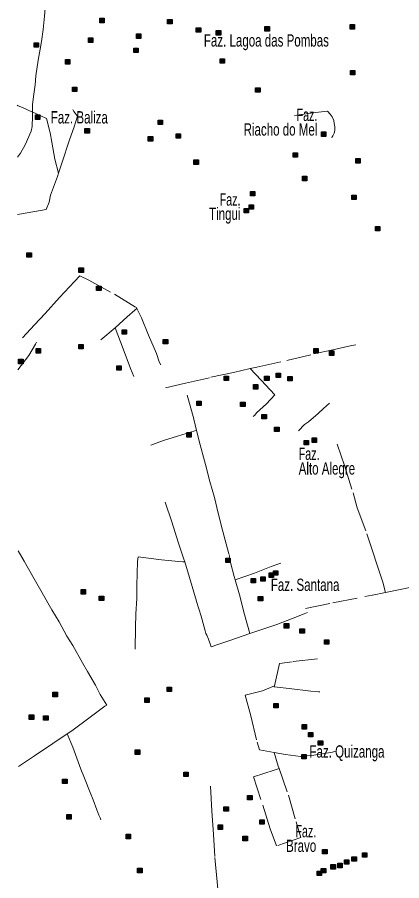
# Model space of a CAD drawing. Extents: x 445.6 to 500, y 8618.1 to 8673.4.
# Drawn here: x 445.58 to 450.57, y 8655.7 to 8666.9 of the extents above; entities that cross this region are included whole.
import ezdxf
from ezdxf.enums import TextEntityAlignment as Align

# ---------------------------------------------------------------- set-up
doc = ezdxf.new("R2010")
doc.units = 0
doc.header["$LTSCALE"] = 0.064
doc.linetypes.add('DOT_DASHED', pattern=[7.7, 5, -1.2, 0.3, -1.2])
doc.layers.add('2', color=7, linetype='Continuous', lineweight=25)
doc.layers.add('22', color=7, linetype='DOT_DASHED', lineweight=13)
doc.layers.add('61', color=7, linetype='Continuous')

msp = doc.modelspace()

# ---------------------------------------------------------------- hatches: boundary and pattern name
at = {"layer": '2'}
for points in [[(446.6536, 8666.8879), (446.7116, 8666.8879), (446.7116, 8666.8299), (446.6536, 8666.8299)], [(447.5337, 8666.8744), (447.5917, 8666.8744), (447.5917, 8666.8164), (447.5337, 8666.8164)], [(447.9052, 8666.766), (447.9632, 8666.766), (447.9632, 8666.708), (447.9052, 8666.708)], [(448.1653, 8666.7288), (448.2233, 8666.7288), (448.2233, 8666.6708), (448.1653, 8666.6708)], [(448.797, 8666.7796), (448.855, 8666.7796), (448.855, 8666.7216), (448.797, 8666.7216)], [(449.9031, 8666.8063), (449.9611, 8666.8063), (449.9611, 8666.7483), (449.9031, 8666.7483)], [(446.505, 8666.6338), (446.563, 8666.6338), (446.563, 8666.5758), (446.505, 8666.5758)], [(447.1283, 8666.6847), (447.1863, 8666.6847), (447.1863, 8666.6267), (447.1283, 8666.6267)], [(445.799, 8666.5694), (445.857, 8666.5694), (445.857, 8666.5114), (445.799, 8666.5114)], [(447.0946, 8666.5018), (447.1526, 8666.5018), (447.1526, 8666.4438), (447.0946, 8666.4438)], [(448.216, 8666.3628), (448.274, 8666.3628), (448.274, 8666.3048), (448.216, 8666.3048)], [(446.2077, 8666.3526), (446.2657, 8666.3526), (446.2657, 8666.2946), (446.2077, 8666.2946)], [(449.9064, 8666.2103), (449.9644, 8666.2103), (449.9644, 8666.1523), (449.9064, 8666.1523)], [(446.2981, 8665.9962), (446.3561, 8665.9962), (446.3561, 8665.9382), (446.2981, 8665.9382)], [(448.6765, 8665.9864), (448.7345, 8665.9864), (448.7345, 8665.9284), (448.6765, 8665.9284)], [(445.8185, 8665.6337), (445.8765, 8665.6337), (445.8765, 8665.5757), (445.8185, 8665.5757)], [(447.4109, 8665.5662), (447.4689, 8665.5662), (447.4689, 8665.5082), (447.4109, 8665.5082)], [(446.4602, 8665.4575), (446.5182, 8665.4575), (446.5182, 8665.3995), (446.4602, 8665.3995)], [(447.2826, 8665.3527), (447.3406, 8665.3527), (447.3406, 8665.2947), (447.2826, 8665.2947)], [(447.644, 8665.39), (447.702, 8665.39), (447.702, 8665.332), (447.644, 8665.332)], [(449.5322, 8665.4137), (449.5902, 8665.4137), (449.5902, 8665.3557), (449.5322, 8665.3557)], [(449.164, 8665.1427), (449.222, 8665.1427), (449.222, 8665.0847), (449.164, 8665.0847)], [(447.8761, 8665.0502), (447.9341, 8665.0502), (447.9341, 8664.9922), (447.8761, 8664.9922)], [(449.9769, 8665.0674), (450.0349, 8665.0674), (450.0349, 8665.0094), (449.9769, 8665.0094)], [(449.2834, 8664.8382), (449.3414, 8664.8382), (449.3414, 8664.7802), (449.2834, 8664.7802)], [(448.609, 8664.6414), (448.667, 8664.6414), (448.667, 8664.5834), (448.609, 8664.5834)], [(449.9252, 8664.5943), (449.9832, 8664.5943), (449.9832, 8664.5363), (449.9252, 8664.5363)], [(448.5921, 8664.4686), (448.6501, 8664.4686), (448.6501, 8664.4106), (448.5921, 8664.4106)], [(448.5279, 8664.4211), (448.5859, 8664.4211), (448.5859, 8664.3631), (448.5279, 8664.3631)], [(450.2325, 8664.1877), (450.2905, 8664.1877), (450.2905, 8664.1297), (450.2325, 8664.1297)], [(445.7069, 8663.8452), (445.7649, 8663.8452), (445.7649, 8663.7872), (445.7069, 8663.7872)], [(446.3825, 8663.6487), (446.4405, 8663.6487), (446.4405, 8663.5907), (446.3825, 8663.5907)], [(446.6122, 8663.4115), (446.6702, 8663.4115), (446.6702, 8663.3535), (446.6122, 8663.3535)], [(446.9432, 8662.8457), (447.0012, 8662.8457), (447.0012, 8662.7877), (446.9432, 8662.7877)], [(447.4769, 8662.7204), (447.5349, 8662.7204), (447.5349, 8662.6624), (447.4769, 8662.6624)], [(445.8252, 8662.6018), (445.8832, 8662.6018), (445.8832, 8662.5438), (445.8252, 8662.5438)], [(446.3791, 8662.656), (446.4371, 8662.656), (446.4371, 8662.598), (446.3791, 8662.598)], [(449.4314, 8662.6018), (449.4894, 8662.6018), (449.4894, 8662.5438), (449.4314, 8662.5438)], [(449.6343, 8662.5713), (449.6923, 8662.5713), (449.6923, 8662.5133), (449.6343, 8662.5133)], [(445.5989, 8662.4629), (445.6569, 8662.4629), (445.6569, 8662.4049), (445.5989, 8662.4049)], [(446.8723, 8662.3782), (446.9303, 8662.3782), (446.9303, 8662.3202), (446.8723, 8662.3202)], [(448.266, 8662.2461), (448.324, 8662.2461), (448.324, 8662.1881), (448.266, 8662.1881)], [(448.793, 8662.2461), (448.851, 8662.2461), (448.851, 8662.1881), (448.793, 8662.1881)], [(448.9416, 8662.2834), (448.9996, 8662.2834), (448.9996, 8662.2254), (448.9416, 8662.2254)], [(449.0936, 8662.2393), (449.1516, 8662.2393), (449.1516, 8662.1813), (449.0936, 8662.1813)], [(448.6477, 8662.1343), (448.7057, 8662.1343), (448.7057, 8662.0763), (448.6477, 8662.0763)], [(447.9134, 8661.9207), (447.9714, 8661.9207), (447.9714, 8661.8627), (447.9134, 8661.8627)], [(448.4809, 8661.9072), (448.5389, 8661.9072), (448.5389, 8661.8492), (448.4809, 8661.8492)], [(448.7578, 8661.7479), (448.8158, 8661.7479), (448.8158, 8661.6899), (448.7578, 8661.6899)], [(448.9234, 8661.5819), (448.9814, 8661.5819), (448.9814, 8661.5239), (448.9234, 8661.5239)], [(447.7817, 8661.5108), (447.8397, 8661.5108), (447.8397, 8661.4528), (447.7817, 8661.4528)], [(449.4098, 8661.443), (449.4678, 8661.443), (449.4678, 8661.385), (449.4098, 8661.385)], [(449.3051, 8661.4091), (449.3631, 8661.4091), (449.3631, 8661.3511), (449.3051, 8661.3511)], [(448.2885, 8659.8841), (448.3465, 8659.8841), (448.3465, 8659.8261), (448.2885, 8659.8261)], [(448.7445, 8659.6402), (448.8025, 8659.6402), (448.8025, 8659.5822), (448.7445, 8659.5822)], [(448.8526, 8659.691), (448.9106, 8659.691), (448.9106, 8659.633), (448.8526, 8659.633)], [(448.9066, 8659.7181), (448.9646, 8659.7181), (448.9646, 8659.6601), (448.9066, 8659.6601)], [(448.6186, 8659.619), (448.6766, 8659.619), (448.6766, 8659.561), (448.6186, 8659.561)], [(446.4097, 8659.4743), (446.4677, 8659.4743), (446.4677, 8659.4163), (446.4097, 8659.4163)], [(446.6462, 8659.3896), (446.7042, 8659.3896), (446.7042, 8659.3316), (446.6462, 8659.3316)], [(448.7107, 8659.3861), (448.7687, 8659.3861), (448.7687, 8659.3281), (448.7107, 8659.3281)], [(449.0485, 8659.0337), (449.1065, 8659.0337), (449.1065, 8658.9757), (449.0485, 8658.9757)], [(449.2512, 8658.966), (449.3092, 8658.966), (449.3092, 8658.908), (449.2512, 8658.908)], [(449.5687, 8658.8237), (449.6267, 8658.8237), (449.6267, 8658.7657), (449.5687, 8658.7657)], [(447.5263, 8658.2101), (447.5843, 8658.2101), (447.5843, 8658.1521), (447.5263, 8658.1521)], [(446.0449, 8658.1428), (446.1029, 8658.1428), (446.1029, 8658.0848), (446.0449, 8658.0848)], [(447.2369, 8658.0683), (447.2949, 8658.0683), (447.2949, 8658.0103), (447.2369, 8658.0103)], [(448.9119, 8657.9968), (448.9699, 8657.9968), (448.9699, 8657.9388), (448.9119, 8657.9388)], [(445.7375, 8657.8478), (445.7955, 8657.8478), (445.7955, 8657.7898), (445.7375, 8657.7898)], [(445.9233, 8657.8376), (445.9813, 8657.8376), (445.9813, 8657.7796), (445.9233, 8657.7796)], [(449.2801, 8657.7224), (449.3381, 8657.7224), (449.3381, 8657.6644), (449.2801, 8657.6644)], [(449.3612, 8657.6208), (449.4192, 8657.6208), (449.4192, 8657.5628), (449.3612, 8657.5628)], [(449.4895, 8657.5123), (449.5475, 8657.5123), (449.5475, 8657.4543), (449.4895, 8657.4543)], [(447.1142, 8657.3936), (447.1722, 8657.3936), (447.1722, 8657.3356), (447.1142, 8657.3356)], [(449.2767, 8657.3362), (449.3347, 8657.3362), (449.3347, 8657.2782), (449.2767, 8657.2782)], [(447.7424, 8657.1056), (447.8004, 8657.1056), (447.8004, 8657.0476), (447.7424, 8657.0476)], [(446.1699, 8657.0144), (446.2279, 8657.0144), (446.2279, 8656.9564), (446.1699, 8656.9564)], [(448.5718, 8656.8024), (448.6298, 8656.8024), (448.6298, 8656.7444), (448.5718, 8656.7444)], [(448.2645, 8656.6567), (448.3225, 8656.6567), (448.3225, 8656.5987), (448.2645, 8656.5987)], [(446.2239, 8656.5536), (446.2819, 8656.5536), (446.2819, 8656.4956), (446.2239, 8656.4956)], [(448.1901, 8656.4196), (448.2481, 8656.4196), (448.2481, 8656.3616), (448.1901, 8656.3616)], [(448.7306, 8656.4873), (448.7886, 8656.4873), (448.7886, 8656.4293), (448.7306, 8656.4293)], [(446.9959, 8656.2993), (447.0539, 8656.2993), (447.0539, 8656.2413), (446.9959, 8656.2413)], [(448.511, 8656.2739), (448.569, 8656.2739), (448.569, 8656.2159), (448.511, 8656.2159)], [(449.5469, 8656.1029), (449.6049, 8656.1029), (449.6049, 8656.0449), (449.5469, 8656.0449)], [(450.0627, 8656.0588), (450.1207, 8656.0588), (450.1207, 8656.0008), (450.0627, 8656.0008)], [(449.8297, 8655.9673), (449.8877, 8655.9673), (449.8877, 8655.9093), (449.8297, 8655.9093)], [(449.9276, 8656.008), (449.9856, 8656.008), (449.9856, 8655.95), (449.9276, 8655.95)], [(447.1436, 8655.8587), (447.2016, 8655.8587), (447.2016, 8655.8007), (447.1436, 8655.8007)], [(449.529, 8655.8555), (449.587, 8655.8555), (449.587, 8655.7975), (449.529, 8655.7975)], [(449.654, 8655.9064), (449.712, 8655.9064), (449.712, 8655.8484), (449.654, 8655.8484)], [(449.7418, 8655.9233), (449.7998, 8655.9233), (449.7998, 8655.8653), (449.7418, 8655.8653)], [(449.475, 8655.8217), (449.533, 8655.8217), (449.533, 8655.7637), (449.475, 8655.7637)]]:
    msp.add_hatch(color=256, dxfattribs=at).paths.add_polyline_path(points)

# ---------------------------------------------------------------- linework, layer by layer
for points in [[(446.6536, 8666.8879), (446.7116, 8666.8879), (446.7116, 8666.8299), (446.6536, 8666.8299)], [(447.5337, 8666.8744), (447.5917, 8666.8744), (447.5917, 8666.8164), (447.5337, 8666.8164)], [(447.9052, 8666.766), (447.9632, 8666.766), (447.9632, 8666.708), (447.9052, 8666.708)], [(448.1653, 8666.7288), (448.2233, 8666.7288), (448.2233, 8666.6708), (448.1653, 8666.6708)], [(448.797, 8666.7796), (448.855, 8666.7796), (448.855, 8666.7216), (448.797, 8666.7216)], [(449.9031, 8666.8063), (449.9611, 8666.8063), (449.9611, 8666.7483), (449.9031, 8666.7483)], [(446.505, 8666.6338), (446.563, 8666.6338), (446.563, 8666.5758), (446.505, 8666.5758)], [(447.1283, 8666.6847), (447.1863, 8666.6847), (447.1863, 8666.6267), (447.1283, 8666.6267)], [(445.799, 8666.5694), (445.857, 8666.5694), (445.857, 8666.5114), (445.799, 8666.5114)], [(447.0946, 8666.5018), (447.1526, 8666.5018), (447.1526, 8666.4438), (447.0946, 8666.4438)], [(448.216, 8666.3628), (448.274, 8666.3628), (448.274, 8666.3048), (448.216, 8666.3048)], [(446.2077, 8666.3526), (446.2657, 8666.3526), (446.2657, 8666.2946), (446.2077, 8666.2946)], [(449.9064, 8666.2103), (449.9644, 8666.2103), (449.9644, 8666.1523), (449.9064, 8666.1523)], [(446.2981, 8665.9962), (446.3561, 8665.9962), (446.3561, 8665.9382), (446.2981, 8665.9382)], [(448.6765, 8665.9864), (448.7345, 8665.9864), (448.7345, 8665.9284), (448.6765, 8665.9284)], [(445.8185, 8665.6337), (445.8765, 8665.6337), (445.8765, 8665.5757), (445.8185, 8665.5757)], [(447.4109, 8665.5662), (447.4689, 8665.5662), (447.4689, 8665.5082), (447.4109, 8665.5082)], [(446.4602, 8665.4575), (446.5182, 8665.4575), (446.5182, 8665.3995), (446.4602, 8665.3995)], [(447.2826, 8665.3527), (447.3406, 8665.3527), (447.3406, 8665.2947), (447.2826, 8665.2947)], [(447.644, 8665.39), (447.702, 8665.39), (447.702, 8665.332), (447.644, 8665.332)], [(449.5322, 8665.4137), (449.5902, 8665.4137), (449.5902, 8665.3557), (449.5322, 8665.3557)], [(449.164, 8665.1427), (449.222, 8665.1427), (449.222, 8665.0847), (449.164, 8665.0847)], [(447.8761, 8665.0502), (447.9341, 8665.0502), (447.9341, 8664.9922), (447.8761, 8664.9922)], [(449.9769, 8665.0674), (450.0349, 8665.0674), (450.0349, 8665.0094), (449.9769, 8665.0094)], [(449.2834, 8664.8382), (449.3414, 8664.8382), (449.3414, 8664.7802), (449.2834, 8664.7802)], [(448.609, 8664.6414), (448.667, 8664.6414), (448.667, 8664.5834), (448.609, 8664.5834)], [(449.9252, 8664.5943), (449.9832, 8664.5943), (449.9832, 8664.5363), (449.9252, 8664.5363)], [(448.5921, 8664.4686), (448.6501, 8664.4686), (448.6501, 8664.4106), (448.5921, 8664.4106)], [(448.5279, 8664.4211), (448.5859, 8664.4211), (448.5859, 8664.3631), (448.5279, 8664.3631)], [(450.2325, 8664.1877), (450.2905, 8664.1877), (450.2905, 8664.1297), (450.2325, 8664.1297)], [(445.7069, 8663.8452), (445.7649, 8663.8452), (445.7649, 8663.7872), (445.7069, 8663.7872)], [(446.3825, 8663.6487), (446.4405, 8663.6487), (446.4405, 8663.5907), (446.3825, 8663.5907)], [(446.6122, 8663.4115), (446.6702, 8663.4115), (446.6702, 8663.3535), (446.6122, 8663.3535)], [(446.9432, 8662.8457), (447.0012, 8662.8457), (447.0012, 8662.7877), (446.9432, 8662.7877)], [(447.4769, 8662.7204), (447.5349, 8662.7204), (447.5349, 8662.6624), (447.4769, 8662.6624)], [(445.8252, 8662.6018), (445.8832, 8662.6018), (445.8832, 8662.5438), (445.8252, 8662.5438)], [(446.3791, 8662.656), (446.4371, 8662.656), (446.4371, 8662.598), (446.3791, 8662.598)], [(449.4314, 8662.6018), (449.4894, 8662.6018), (449.4894, 8662.5438), (449.4314, 8662.5438)], [(449.6343, 8662.5713), (449.6923, 8662.5713), (449.6923, 8662.5133), (449.6343, 8662.5133)], [(445.5989, 8662.4629), (445.6569, 8662.4629), (445.6569, 8662.4049), (445.5989, 8662.4049)], [(446.8723, 8662.3782), (446.9303, 8662.3782), (446.9303, 8662.3202), (446.8723, 8662.3202)], [(448.266, 8662.2461), (448.324, 8662.2461), (448.324, 8662.1881), (448.266, 8662.1881)], [(448.793, 8662.2461), (448.851, 8662.2461), (448.851, 8662.1881), (448.793, 8662.1881)], [(448.9416, 8662.2834), (448.9996, 8662.2834), (448.9996, 8662.2254), (448.9416, 8662.2254)], [(449.0936, 8662.2393), (449.1516, 8662.2393), (449.1516, 8662.1813), (449.0936, 8662.1813)], [(448.6477, 8662.1343), (448.7057, 8662.1343), (448.7057, 8662.0763), (448.6477, 8662.0763)], [(447.9134, 8661.9207), (447.9714, 8661.9207), (447.9714, 8661.8627), (447.9134, 8661.8627)], [(448.4809, 8661.9072), (448.5389, 8661.9072), (448.5389, 8661.8492), (448.4809, 8661.8492)], [(448.7578, 8661.7479), (448.8158, 8661.7479), (448.8158, 8661.6899), (448.7578, 8661.6899)], [(448.9234, 8661.5819), (448.9814, 8661.5819), (448.9814, 8661.5239), (448.9234, 8661.5239)], [(447.7817, 8661.5108), (447.8397, 8661.5108), (447.8397, 8661.4528), (447.7817, 8661.4528)], [(449.4098, 8661.443), (449.4678, 8661.443), (449.4678, 8661.385), (449.4098, 8661.385)], [(449.3051, 8661.4091), (449.3631, 8661.4091), (449.3631, 8661.3511), (449.3051, 8661.3511)], [(448.2885, 8659.8841), (448.3465, 8659.8841), (448.3465, 8659.8261), (448.2885, 8659.8261)], [(448.7445, 8659.6402), (448.8025, 8659.6402), (448.8025, 8659.5822), (448.7445, 8659.5822)], [(448.8526, 8659.691), (448.9106, 8659.691), (448.9106, 8659.633), (448.8526, 8659.633)], [(448.9066, 8659.7181), (448.9646, 8659.7181), (448.9646, 8659.6601), (448.9066, 8659.6601)], [(448.6186, 8659.619), (448.6766, 8659.619), (448.6766, 8659.561), (448.6186, 8659.561)], [(446.4097, 8659.4743), (446.4677, 8659.4743), (446.4677, 8659.4163), (446.4097, 8659.4163)], [(446.6462, 8659.3896), (446.7042, 8659.3896), (446.7042, 8659.3316), (446.6462, 8659.3316)], [(448.7107, 8659.3861), (448.7687, 8659.3861), (448.7687, 8659.3281), (448.7107, 8659.3281)], [(449.0485, 8659.0337), (449.1065, 8659.0337), (449.1065, 8658.9757), (449.0485, 8658.9757)], [(449.2512, 8658.966), (449.3092, 8658.966), (449.3092, 8658.908), (449.2512, 8658.908)], [(449.5687, 8658.8237), (449.6267, 8658.8237), (449.6267, 8658.7657), (449.5687, 8658.7657)], [(447.5263, 8658.2101), (447.5843, 8658.2101), (447.5843, 8658.1521), (447.5263, 8658.1521)], [(446.0449, 8658.1428), (446.1029, 8658.1428), (446.1029, 8658.0848), (446.0449, 8658.0848)], [(447.2369, 8658.0683), (447.2949, 8658.0683), (447.2949, 8658.0103), (447.2369, 8658.0103)], [(448.9119, 8657.9968), (448.9699, 8657.9968), (448.9699, 8657.9388), (448.9119, 8657.9388)], [(445.7375, 8657.8478), (445.7955, 8657.8478), (445.7955, 8657.7898), (445.7375, 8657.7898)], [(445.9233, 8657.8376), (445.9813, 8657.8376), (445.9813, 8657.7796), (445.9233, 8657.7796)], [(449.2801, 8657.7224), (449.3381, 8657.7224), (449.3381, 8657.6644), (449.2801, 8657.6644)], [(449.3612, 8657.6208), (449.4192, 8657.6208), (449.4192, 8657.5628), (449.3612, 8657.5628)], [(449.4895, 8657.5123), (449.5475, 8657.5123), (449.5475, 8657.4543), (449.4895, 8657.4543)], [(447.1142, 8657.3936), (447.1722, 8657.3936), (447.1722, 8657.3356), (447.1142, 8657.3356)], [(449.2767, 8657.3362), (449.3347, 8657.3362), (449.3347, 8657.2782), (449.2767, 8657.2782)], [(447.7424, 8657.1056), (447.8004, 8657.1056), (447.8004, 8657.0476), (447.7424, 8657.0476)], [(446.1699, 8657.0144), (446.2279, 8657.0144), (446.2279, 8656.9564), (446.1699, 8656.9564)], [(448.5718, 8656.8024), (448.6298, 8656.8024), (448.6298, 8656.7444), (448.5718, 8656.7444)], [(448.2645, 8656.6567), (448.3225, 8656.6567), (448.3225, 8656.5987), (448.2645, 8656.5987)], [(446.2239, 8656.5536), (446.2819, 8656.5536), (446.2819, 8656.4956), (446.2239, 8656.4956)], [(448.1901, 8656.4196), (448.2481, 8656.4196), (448.2481, 8656.3616), (448.1901, 8656.3616)], [(448.7306, 8656.4873), (448.7886, 8656.4873), (448.7886, 8656.4293), (448.7306, 8656.4293)], [(446.9959, 8656.2993), (447.0539, 8656.2993), (447.0539, 8656.2413), (446.9959, 8656.2413)], [(448.511, 8656.2739), (448.569, 8656.2739), (448.569, 8656.2159), (448.511, 8656.2159)], [(449.5469, 8656.1029), (449.6049, 8656.1029), (449.6049, 8656.0449), (449.5469, 8656.0449)], [(450.0627, 8656.0588), (450.1207, 8656.0588), (450.1207, 8656.0008), (450.0627, 8656.0008)], [(449.8297, 8655.9673), (449.8877, 8655.9673), (449.8877, 8655.9093), (449.8297, 8655.9093)], [(449.9276, 8656.008), (449.9856, 8656.008), (449.9856, 8655.95), (449.9276, 8655.95)], [(447.1436, 8655.8587), (447.2016, 8655.8587), (447.2016, 8655.8007), (447.1436, 8655.8007)], [(449.529, 8655.8555), (449.587, 8655.8555), (449.587, 8655.7975), (449.529, 8655.7975)], [(449.654, 8655.9064), (449.712, 8655.9064), (449.712, 8655.8484), (449.654, 8655.8484)], [(449.7418, 8655.9233), (449.7998, 8655.9233), (449.7998, 8655.8653), (449.7418, 8655.8653)], [(449.475, 8655.8217), (449.533, 8655.8217), (449.533, 8655.7637), (449.475, 8655.7637)]]:
    msp.add_lwpolyline(points, close=True, dxfattribs=at)
at = {"layer": '22'}
msp.add_line((446.666, 8662.7176), (446.8512, 8662.873), dxfattribs=at)
for points in [[(446.0474, 8667.8544), (446.0106, 8667.5583), (445.9776, 8667.2653), (445.9445, 8667.0157), (445.9353, 8666.9147), (445.9186, 8666.741), (445.8966, 8666.5887), (445.88, 8666.4877), (445.8541, 8666.3433), (445.8247, 8666.1432), (445.8119, 8666.0239), (445.7972, 8665.9053), (445.7806, 8665.7713), (445.7794, 8665.6713)], [(445.7794, 8665.6713), (445.6482, 8665.7304), (445.593, 8665.7542), (445.5815, 8665.7608)], [(446.1173, 8664.88), (446.1596, 8665.0081), (446.261, 8665.3122), (446.3217, 8665.4811), (446.3623, 8665.6182), (446.3163, 8665.6806), (446.3023, 8665.7056)], [(445.7794, 8665.6713), (445.7788, 8665.619), (445.7769, 8665.4855), (445.7622, 8665.425), (445.6832, 8665.2451), (445.6222, 8665.1396), (445.5827, 8665.0854)], [(446.1173, 8664.88), (446.0698, 8665.0604), (446.0294, 8665.2825), (446.0109, 8665.401), (445.9613, 8665.5882), (445.8154, 8665.6551), (445.7794, 8665.6713)], [(449.1804, 8665.6249), (449.4518, 8665.664), (449.61, 8665.685), (449.6451, 8665.6429), (449.6697, 8665.6078), (449.6908, 8665.5622), (449.6943, 8665.5235), (449.7049, 8665.4779), (449.7049, 8665.4393), (449.7014, 8665.4112), (449.6979, 8665.3972), (449.6803, 8665.3621), (449.6697, 8665.3515), (449.6662, 8665.3373)], [(446.1173, 8664.88), (446.1026, 8664.8355), (446.014, 8664.594), (445.9974, 8664.5004), (445.9551, 8664.4068), (445.8118, 8664.3793), (445.584, 8664.3414)], [(445.6514, 8662.7428), (445.8071, 8662.9091), (445.942, 8663.0592), (446.1295, 8663.2665), (446.3258, 8663.4717), (446.3933, 8663.5452), (446.5129, 8663.4901), (446.8442, 8663.3063), (447.1264, 8663.1348), (447.1321, 8663.1235)], [(446.8512, 8662.873), (447.0107, 8663.0139), (447.1089, 8663.0996), (447.1321, 8663.1235)], [(447.1321, 8663.1235), (447.1938, 8663), (447.2837, 8662.775), (447.388, 8662.5361), (447.4248, 8662.4319), (447.4477, 8662.3927)], [(446.8512, 8662.873), (446.9586, 8662.6004), (447.0506, 8662.3431), (447.0968, 8662.2377)], [(445.8329, 8662.6832), (445.8193, 8662.6579), (445.7304, 8662.514), (445.5878, 8662.3251)], [(448.6059, 8662.3417), (448.6905, 8662.361), (449.0823, 8662.4471), (449.4322, 8662.5324), (449.6783, 8662.5872), (449.9258, 8662.6428), (449.9789, 8662.6486)], [(447.5082, 8662.0915), (447.765, 8662.1518), (448.0966, 8662.229), (448.3874, 8662.292), (448.6059, 8662.3417)], [(448.6059, 8662.3417), (448.7485, 8662.1906), (448.8664, 8662.0667), (448.9254, 8662.0017), (448.8176, 8661.886), (448.6891, 8661.7669), (448.6647, 8661.7364), (448.6461, 8661.7192)], [(447.7879, 8661.9965), (447.8748, 8661.686), (447.9107, 8661.5386)], [(449.2326, 8661.5347), (449.3132, 8661.6157), (449.3639, 8661.6533), (449.4896, 8661.7587), (449.559, 8661.8264), (449.6341, 8661.8923)], [(447.3166, 8661.3494), (447.4807, 8661.4095), (447.6632, 8661.4675), (447.8851, 8661.5338), (447.9107, 8661.5386)], [(447.9107, 8661.5386), (447.9134, 8661.5276), (447.9419, 8661.4004), (448.0273, 8661.0977), (448.0805, 8660.8791), (448.1415, 8660.6699), (448.1883, 8660.4674), (448.2473, 8660.2472), (448.3327, 8659.9283), (448.351, 8659.8268), (448.4, 8659.6448), (448.4119, 8659.6012)], [(449.7356, 8661.3631), (449.8314, 8661.0839), (449.9425, 8660.7312), (449.9966, 8660.5349), (450.1224, 8660.1969), (450.1794, 8660.0148), (450.2677, 8659.7531), (450.328, 8659.5694), (450.3642, 8659.4385)], [(447.5034, 8660.6084), (447.5886, 8660.3549), (447.6715, 8660.0919), (447.7443, 8659.8713), (447.7555, 8659.8342)], [(446.23, 8657.6029), (446.2884, 8657.642), (446.529, 8657.8193), (446.7195, 8657.9599), (446.7457, 8657.9764), (446.6565, 8658.1131), (446.5969, 8658.2359), (446.4938, 8658.4114), (446.4303, 8658.5223), (446.301, 8658.7468), (446.2256, 8658.8717), (446.124, 8659.0552), (446.0287, 8659.2117), (445.9054, 8659.4307), (445.8023, 8659.615), (445.6709, 8659.8419), (445.592, 8659.9762)], [(447.113, 8658.6997), (447.1167, 8658.9837), (447.1202, 8659.1618), (447.1324, 8659.3582), (447.1358, 8659.5259), (447.1428, 8659.838), (447.1497, 8659.9011), (447.4562, 8659.8614), (447.676, 8659.8372), (447.7297, 8659.8337), (447.7555, 8659.8342)], [(447.7555, 8659.8342), (447.8168, 8659.6311), (447.9081, 8659.3211), (447.9703, 8659.1285), (448.0225, 8658.9409), (448.0286, 8658.9054), (448.0422, 8658.8827), (448.0646, 8658.8319), (448.0972, 8658.7324), (448.1846, 8658.7609), (448.3413, 8658.8137), (448.603, 8658.9042)], [(448.4119, 8659.6012), (448.6618, 8659.687), (448.8786, 8659.7719), (448.9779, 8659.8083), (449.0032, 8659.8189)], [(448.4119, 8659.6012), (448.4651, 8659.4072), (448.5323, 8659.1522), (448.603, 8658.9042)], [(450.3642, 8659.4385), (450.553, 8659.4776), (450.9306, 8659.5553), (451.1373, 8659.594)], [(449.3259, 8659.2272), (449.6808, 8659.3018), (450.193, 8659.403), (450.3642, 8659.4385)], [(448.603, 8658.9042), (448.6525, 8658.9213), (448.9515, 8659.0209), (449.1628, 8659.1055), (449.3048, 8659.1595), (449.3512, 8659.1766)], [(449.4814, 8658.5771), (449.1519, 8658.5388), (448.987, 8658.5141), (448.922, 8658.2267)], [(448.922, 8658.2267), (448.7658, 8658.1627), (448.5412, 8658.1025), (448.6149, 8657.8347), (448.6954, 8657.4932), (448.7256, 8657.3961), (448.9172, 8657.362)], [(448.922, 8658.2267), (448.919, 8658.2136), (449.1127, 8658.1909), (449.393, 8658.1559), (449.494, 8658.1477), (449.5106, 8658.1477)], [(446.23, 8657.6029), (446.0424, 8657.4775), (445.8063, 8657.3151), (445.5972, 8657.178)], [(446.23, 8657.6029), (446.3037, 8657.4284), (446.4086, 8657.1444), (446.4552, 8657.0256), (446.5302, 8656.8422), (446.5652, 8656.7444), (446.6141, 8656.6164), (446.6421, 8656.5488), (446.6561, 8656.5139), (446.6655, 8656.4865)], [(448.9172, 8657.362), (449.0641, 8657.3359), (449.2585, 8657.3091), (449.4328, 8657.3258), (449.6741, 8657.366), (449.7181, 8657.3774)], [(448.9172, 8657.362), (448.9709, 8657.1815), (448.981, 8657.1527)], [(448.2024, 8655.4272), (448.1772, 8655.6799), (448.147, 8656.0115), (448.1289, 8656.2948), (448.1078, 8656.6044), (448.0867, 8657.0053)]]:
    msp.add_lwpolyline(points, dxfattribs=at)
msp.add_lwpolyline([(448.981, 8657.1527), (449.1021, 8656.8071), (449.2021, 8656.4608), (449.2649, 8656.2594), (448.9494, 8656.147), (448.865, 8656.3717), (448.7463, 8656.7523), (448.6494, 8657.0442), (448.9181, 8657.1316)], close=True, dxfattribs=at)

# ---------------------------------------------------------------- texts
at = {"layer": '61'}
for s, width, p in [('Faz. Lagoa das Pombas', 0.7, (448.0046, 8666.5212)), ('Faz. Baliza', 0.7, (446.0168, 8665.5229)), ('Faz.', 0.65, (449.2357, 8661.1571)), ('Alto Alegre', 0.7, (449.2357, 8660.9671)), ('Faz. Santana', 0.7, (448.874, 8659.4566)), ('Faz. Quizanga', 0.7, (449.3755, 8657.2937))]:
    msp.add_text(s, height=0.16, dxfattribs=dict(at, width=width)).set_placement(p)
for s, width, p in [('Faz.', 0.65, (449.4781, 8665.5555)), ('Riacho do Mel', 0.7, (449.4781, 8665.3655)), ('Faz.', 0.65, (448.48, 8664.4564)), ('Tingui', 0.7, (448.48, 8664.2714)), ('Faz.', 0.65, (449.4635, 8656.2598)), ('Bravo', 0.7, (449.4635, 8656.0698))]:
    msp.add_text(s, height=0.16, dxfattribs=dict(at, width=width)).set_placement(p, align=Align.RIGHT)

doc.saveas('drawing.dxf')
